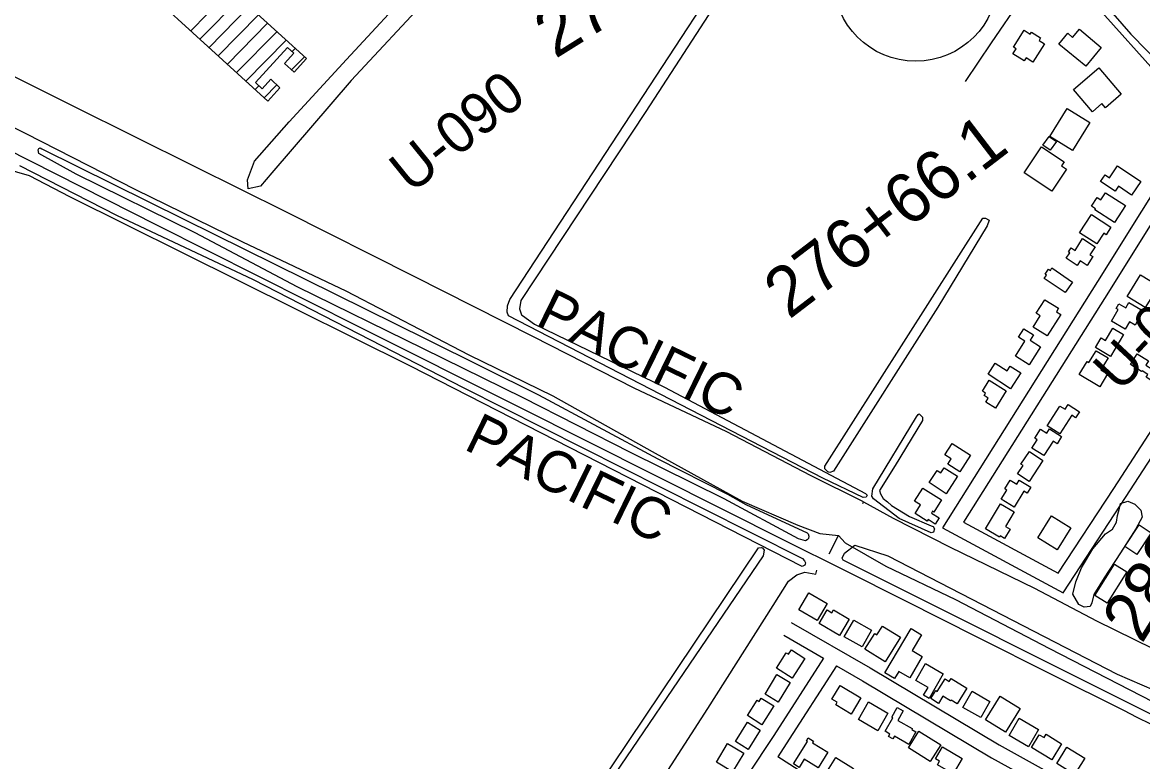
# Model space of a CAD drawing. Extents: x 3625074 to 3663148, y 511451 to 537151.
# Drawn here: x 3631795 to 3634047, y 518408 to 519895 of the extents above; entities that cross this region are included whole.
import ezdxf

# ---------------------------------------------------------------- set-up
doc = ezdxf.new("R2010")
doc.units = 0
for name, color, linetype in [('V-BLDG-OTLN', 7, 'Continuous'), ('V-LEVE-TOET', 7, 'Continuous'), ('V-RAIL-IDEN', 7, 'Continuous'), ('V-RAIL-TRAK', 7, 'Continuous'), ('V-RIVR-RANG-IDEN', 7, 'Continuous'), ('V-ROAD-CNTR', 7, 'Continuous'), ('V-ROAD-IDEN', 7, 'Continuous'), ('V-SITE-VEGE', 7, 'Continuous'), ('V-SURV-IDEN', 7, 'Continuous'), ('V-TOPO-SHOR', 7, 'Continuous')]:
    doc.layers.add(name, color=color, linetype=linetype)

msp = doc.modelspace()

# ---------------------------------------------------------------- linework, layer by layer
at = {"layer": 'V-BLDG-OTLN'}
for p, q in [((3632133, 519877.8), (3632213.8, 519960.3)), ((3632151.5, 519861), (3632232.3, 519943.4)), ((3632170, 519844.1), (3632250.7, 519926.5)), ((3632188.5, 519827.3), (3632269.2, 519909.7)), ((3632206.9, 519810.4), (3632287.7, 519892.8)), ((3632225.4, 519793.6), (3632306.2, 519876)), ((3632243.9, 519776.7), (3632324.7, 519859.1)), ((3632336.9, 519835.9), (3632343.2, 519842.3)), ((3632336, 519799.2), (3632361.6, 519825.4)), ((3632280.9, 519743), (3632306.3, 519769)), ((3632262.4, 519759.9), (3632269.8, 519767.4))]:
    msp.add_line(p, q, dxfattribs=at)
msp.add_lwpolyline([(3632130.1, 520036.6), (3632365.6, 519821.8), (3632340.9, 519794.8), (3632321.7, 519812.3), (3632340.4, 519832.8), (3632327.6, 519844.4), (3632263, 519773.6), (3632276.6, 519761.2), (3632294, 519780.2), (3632312.5, 519763.3), (3632288, 519736.5), (3631918.8, 520073.2)], dxfattribs=at)
for points in [[(3633787.2, 519844.8), (3633808.6, 519878.8), (3633820.6, 519871.2), (3633823.1, 519875.2), (3633841.5, 519863.5), (3633838.4, 519858.5), (3633849.2, 519851.6), (3633826.2, 519815), (3633812.5, 519823.6), (3633808.6, 519817.4), (3633785.9, 519831.7), (3633792.2, 519841.7)], [(3633919.5, 519880.9), (3633963.6, 519844.3), (3633932.2, 519806.4), (3633878.3, 519851.1), (3633896.2, 519872.7), (3633906, 519864.6)], [(3633907.6, 519759.4), (3633958.5, 519803), (3634003.8, 519750.1), (3633972.1, 519723), (3633964.8, 519731.5), (3633945.6, 519715.1)], [(3633894.9, 519721.8), (3633940.7, 519693.5), (3633906, 519637.3), (3633860.2, 519665.5)], [(3633860.9, 519637.4), (3633846.3, 519647.9), (3633858.9, 519665.4), (3633873.5, 519655)], [(3633863.9, 519555.2), (3633808.6, 519591.9), (3633843.6, 519644.5), (3633888.8, 519614.5), (3633883.4, 519606.4), (3633893.4, 519599.7)], [(3633996.3, 519606.4), (3634042.9, 519574.6), (3634024.3, 519547.4), (3633998.1, 519565.3), (3633991.2, 519555.2), (3633962.3, 519575), (3633971.2, 519588.1), (3633979.8, 519582.2)], [(3633971.9, 519552.2), (3634012.2, 519526.4), (3633990.4, 519492.4), (3633950.6, 519517.9), (3633951.9, 519520), (3633944.2, 519525), (3633955.6, 519542.7), (3633962.9, 519538)], [(3633943.7, 519508), (3633982.8, 519482.6), (3633973.1, 519467.7), (3633968.7, 519470.5), (3633954.8, 519449.2), (3633920.1, 519471.7)], [(3633910.8, 519436), (3633926.1, 519459.7), (3633951, 519443.6), (3633940.5, 519427.5), (3633946.6, 519423.6), (3633935.2, 519406), (3633921.3, 519414.9), (3633915.4, 519405.8), (3633893.2, 519420.2), (3633900.4, 519431.4), (3633897.9, 519433), (3633903.1, 519441)], [(3633864.4, 519400.7), (3633905.8, 519372.5), (3633891.3, 519351.1), (3633848.9, 519379.9), (3633853.2, 519386.2), (3633850.5, 519388), (3633857.6, 519398.4), (3633861.2, 519395.9)], [(3634042.6, 519387), (3634110.6, 519345.1), (3634099.6, 519327.2), (3634076.9, 519341.2), (3634078.8, 519344.2), (3634069.6, 519349.9), (3634051.8, 519321.2), (3634015.7, 519343.5)], [(3633882.2, 519307.1), (3633855.1, 519264.1), (3633826.6, 519282), (3633840.8, 519304.7), (3633832.9, 519309.7), (3633850.1, 519337), (3633877.8, 519319.6), (3633873.4, 519312.6)], [(3634018.7, 519331.3), (3634043.2, 519317.1), (3634036.9, 519306.3), (3634041.8, 519303.5), (3634031.5, 519285.7), (3634020, 519292.3), (3634011.8, 519278), (3633984.1, 519294), (3633997.3, 519316.9), (3633993.2, 519319.3), (3633998.7, 519328.9), (3634012.7, 519320.9)], [(3633841.4, 519242), (3633818.4, 519206.1), (3633791, 519223.6), (3633810.2, 519253.6), (3633797.3, 519261.8), (3633808, 519278.5), (3633827.2, 519266.2), (3633820.4, 519255.5)], [(3633982.3, 519222.7), (3633951.8, 519240.9), (3633963.3, 519260.1), (3633972.3, 519254.7), (3633987.1, 519279.5), (3634008.5, 519266.7)], [(3633960.6, 519161.8), (3633919.1, 519186.8), (3633934.9, 519212.9), (3633938.8, 519210.5), (3633953.3, 519234.4), (3633977.1, 519220), (3633962.7, 519196.2), (3633976.4, 519188)], [(3633801.6, 519189.9), (3633781, 519157.9), (3633736, 519186.9), (3633750.3, 519209.2), (3633774.3, 519193.8), (3633780.5, 519203.5)], [(3634084.3, 519162), (3634053.7, 519181.1), (3634057.2, 519186.7), (3634045.6, 519194), (3634044.7, 519192.5), (3634022.4, 519206.6), (3634035.9, 519228), (3634058.4, 519213.8), (3634052.9, 519205.2), (3634065.6, 519197.2), (3634085.1, 519228.1), (3634114.4, 519209.6)], [(3633772.6, 519153.7), (3633750.8, 519118.5), (3633731.2, 519130.7), (3633736.4, 519139.2), (3633728.1, 519144.3), (3633731.1, 519149.1), (3633724.8, 519153.1), (3633738.3, 519174.9)], [(3633897.1, 519126.2), (3633919.6, 519111.7), (3633911.8, 519099.6), (3633904.2, 519104.5), (3633880.1, 519067), (3633854.8, 519083.4), (3633880.4, 519123.1), (3633890.8, 519116.5)], [(3633859.7, 519076.9), (3633883.8, 519061.6), (3633874.6, 519047.1), (3633866.6, 519052.2), (3633848.2, 519023.3), (3633824.2, 519038.6), (3633834.8, 519055.3), (3633829.9, 519058.5), (3633841.4, 519076.6), (3633854.3, 519068.4)], [(3633663.9, 519047.8), (3633700.6, 519024.4), (3633679.3, 518990.9), (3633655.1, 519006.4), (3633662, 519017.1), (3633649.4, 519025.1)], [(3633819.1, 519031.6), (3633846.3, 519013.5), (3633818.3, 518971.4), (3633795.3, 518986.7), (3633806.3, 519003.3), (3633802.1, 519006.1)], [(3633647.9, 518999.1), (3633674.4, 518981.8), (3633651.5, 518946.8), (3633617.5, 518969.1), (3633633.5, 518993.4), (3633641, 518988.5)], [(3633604.6, 518958.2), (3633642.6, 518934.4), (3633627.1, 518909.8), (3633624.6, 518911.3), (3633622.4, 518907.8), (3633637.7, 518898.2), (3633629.9, 518885.7), (3633615.6, 518894.6), (3633613.8, 518891.6), (3633589.2, 518907.1), (3633600.1, 518924.3), (3633588.1, 518931.9)], [(3633798.7, 518974.2), (3633822, 518960.1), (3633814.4, 518947.5), (3633807.6, 518951.7), (3633788.3, 518919.9), (3633762.3, 518935.6), (3633773.4, 518954), (3633769.8, 518956.3), (3633780.3, 518973.7), (3633793.5, 518965.7)], [(3633731, 518876.3), (3633761.3, 518926.5), (3633788.6, 518910), (3633771.1, 518881.1), (3633780.4, 518875.5), (3633768.9, 518856.4), (3633760.1, 518861.7), (3633758.8, 518859.6)], [(3633902.2, 518877.9), (3633874.8, 518834), (3633836.1, 518858.3), (3633863.5, 518902.1)], [(3634063.6, 518868), (3634035, 518824.6), (3634011, 518840.3), (3634039.7, 518883.8)], [(3634015.2, 518789.4), (3633975.6, 518726.6), (3633950.6, 518742.3), (3633990.2, 518805.1)], [(3633375.4, 518747.1), (3633412.2, 518726.1), (3633392.5, 518691.7), (3633355.3, 518712.9)], [(3633425.5, 518712.9), (3633456.7, 518694.3), (3633437.3, 518661.6), (3633396.5, 518685.8), (3633412.7, 518713), (3633422.2, 518707.3)], [(3633465.9, 518692.2), (3633501.8, 518672), (3633483, 518638.5), (3633447, 518658.7)], [(3633559.7, 518657.9), (3633529, 518608.6), (3633488.5, 518633.8), (3633508.3, 518665.6), (3633512.7, 518662.9), (3633523.6, 518680.4)], [(3633603.8, 518619), (3633578.4, 518576.3), (3633556.6, 518589.3), (3633547.9, 518574.8), (3633528.6, 518586.3), (3633581.7, 518675.3), (3633602.2, 518663.1), (3633583.2, 518631.2)], [(3633367.8, 518615.3), (3633342.4, 518575.4), (3633310.4, 518595.8), (3633330.1, 518626.7), (3633334.8, 518623.7), (3633340.5, 518632.7)], [(3633610.4, 518605), (3633646, 518584.4), (3633617.4, 518535.1), (3633606.4, 518541.5), (3633615.3, 518556.7), (3633590.7, 518571)], [(3633337.9, 518566.7), (3633314.1, 518527.6), (3633287.6, 518543.7), (3633311.4, 518582.8)], [(3633438.4, 518561), (3633480.2, 518535.9), (3633460.8, 518503.5), (3633429.7, 518522.1), (3633432.9, 518527.3), (3633422.1, 518533.8)], [(3633661.8, 518575.1), (3633693.4, 518555.3), (3633673.8, 518524.1), (3633661.5, 518531.8), (3633660.3, 518529.9), (3633645.3, 518539.3), (3633636.4, 518525), (3633620.7, 518534.9), (3633630.7, 518551), (3633633.9, 518549), (3633649.6, 518574.2), (3633657.9, 518569)], [(3633305.3, 518519.8), (3633281.5, 518481.8), (3633252.1, 518500.3), (3633271.6, 518531.3), (3633275.6, 518528.8), (3633279.9, 518535.7)], [(3633703.7, 518549.3), (3633739.6, 518529.1), (3633721.4, 518496.7), (3633685.5, 518516.9)], [(3633800.3, 518515), (3633771.2, 518467.2), (3633731.1, 518491.6), (3633760.2, 518539.3)], [(3633495.3, 518527.8), (3633534.8, 518505.2), (3633514.7, 518470.1), (3633475.2, 518492.8)], [(3633554.5, 518490.7), (3633583.7, 518474.2), (3633582.7, 518472.3), (3633590.9, 518467.6), (3633576.7, 518442.4), (3633547.8, 518458.8), (3633544.8, 518453.6), (3633536, 518458.5), (3633538.7, 518463.2), (3633528.8, 518468.8), (3633544.3, 518496.1), (3633542.3, 518497.3), (3633553.3, 518516.7), (3633565.3, 518509.9)], [(3633277.8, 518471.2), (3633253.6, 518432.5), (3633228.1, 518448.4), (3633252.3, 518487.1)], [(3633798.5, 518495.1), (3633837.6, 518472.5), (3633817.4, 518437.5), (3633778.3, 518460.2)], [(3633596.8, 518469.3), (3633641, 518441.4), (3633619.9, 518407.9), (3633575.7, 518435.8)], [(3633852.6, 518462.8), (3633883.8, 518443.8), (3633864.3, 518411.7), (3633823.6, 518436.5), (3633839, 518461.9), (3633848.5, 518456.1)], [(3633244.8, 518424.6), (3633222.5, 518387.5), (3633190.2, 518406.8), (3633212.4, 518444)], [(3633394.3, 518395.3), (3633366.6, 518412.7), (3633356.2, 518396.2), (3633344.9, 518403.3), (3633373.1, 518448.3), (3633370.8, 518449.8), (3633374.4, 518455.5), (3633385.1, 518448.8), (3633383.2, 518445.9), (3633413.9, 518426.7)], [(3633644.6, 518437.4), (3633684.1, 518414), (3633665.7, 518383), (3633634.3, 518401.7), (3633638.4, 518408.6), (3633630.3, 518413.4)], [(3633894.5, 518437), (3633930.4, 518414.8), (3633910, 518381.7), (3633874, 518403.9)], [(3633429.8, 518416), (3633465.4, 518394.2), (3633445.7, 518362.1), (3633410.1, 518383.9)]]:
    msp.add_lwpolyline(points, close=True, dxfattribs=at)
at = {"layer": 'V-LEVE-TOET'}
msp.add_lwpolyline([(3633882.3, 520033.3), (3634022.8, 519871.2), (3634150.1, 519741.1)], dxfattribs=at)
at = {"layer": 'V-RAIL-TRAK'}
msp.add_lwpolyline([(3634144.6, 518443.1), (3634117.3, 518456.2), (3634090.1, 518469.5), (3634063, 518483), (3634035.9, 518496.6), (3634009, 518510.5), (3633862.3, 518583.9), (3633715.7, 518657.5), (3633569.3, 518731.4), (3633448, 518792), (3633326.7, 518852.8), (3633205.5, 518913.8), (3632793.3, 519121.1), (3632471.1, 519282.4), (3632370, 519333.6), (3632268.9, 519384.6), (3632167.6, 519435.4), (3632066.2, 519486), (3631760.6, 519641)], dxfattribs=at)
at = {"layer": 'V-ROAD-CNTR'}
for points in [[(3633597.5, 520335.4), (3633860.9, 520032), (3634115.7, 519746.9), (3634233.8, 519621), (3634307.8, 519541.4), (3634396.5, 519452.3)], [(3633690.8, 519775.6), (3633743.2, 519853.8), (3633802.4, 519941.1), (3633838.5, 519995.7), (3633841.7, 520000.2), (3633845, 520004.6), (3633848.5, 520008.9), (3633852.2, 520013), (3633856, 520016.9), (3633860, 520020.7), (3633864.2, 520024.3)], [(3634159.6, 519693.3), (3634132.9, 519656.8), (3633955.9, 519373.5), (3633644.1, 518878.1), (3633887.2, 518747.4), (3634013.7, 518941), (3634194, 519218.7), (3634366.1, 519483.5)], [(3634183.8, 519675.6), (3634157.8, 519640), (3633981.3, 519357.5), (3633686.6, 518889.3), (3633877.1, 518786.8), (3633988.6, 518957.4), (3634168.9, 519235.1), (3634341, 519499.8)], [(3633340.4, 518688), (3633499, 518596.2), (3633758.1, 518441.3), (3633909.1, 518358.1), (3633800.1, 518162.5), (3633743.9, 518061.8), (3633682.3, 517948.1), (3633626.9, 517847.5), (3633558.4, 517725.4), (3633509.8, 517636.4), (3633445.6, 517512.9), (3633390, 517429), (3633323.2, 517310.4), (3633277, 517225.4), (3633214, 517103.9), (3633158.4, 517018.3), (3633112.8, 516927.4), (3633096.1, 516910.3), (3633083.9, 516901.7)], [(3633325.3, 518662.1), (3633405.1, 518615.9)], [(3633405.1, 518615.9), (3633305.1, 518460.1), (3633252.6, 518380.4), (3633174, 518258.3), (3633126.2, 518183.7), (3633051.3, 518053.5), (3633032, 518024.3)], [(3633431.1, 518600.8), (3633330.3, 518443.8), (3633313.1, 518417.6)], [(3633431.1, 518600.8), (3633483.8, 518570.4), (3633743.2, 518415.3), (3633868.2, 518346.4), (3633773.9, 518177.1), (3633751.8, 518137.6)], [(3633751.8, 518137.6), (3633525.2, 518281.8), (3633313.1, 518417.6)]]:
    msp.add_lwpolyline(points, dxfattribs=at)
at = {"layer": 'V-ROAD-IDEN'}
msp.add_circle((3633590.5, 519981.4), 165, dxfattribs=at)
at = {"layer": 'V-SITE-VEGE'}
for points in [[(3633021.2, 520369.5), (3632981.7, 520330.7), (3632871.2, 520221.6), (3632744.3, 520089), (3632613.1, 519947.4), (3632455.6, 519777.6), (3632296.3, 519592.2), (3632273.2, 519565.5), (3632248.6, 519560), (3632247.2, 519578), (3632261.4, 519615.4), (3632330.7, 519694.7), (3632446.2, 519820.1), (3632590.6, 519976.2), (3632724.2, 520125.1), (3632871.8, 520277.9), (3632982.9, 520375.6), (3633010.9, 520395.7), (3633022.2, 520384.2)], [(3631834, 519640.3), (3632119.4, 519498.6), (3632607, 519257.4), (3632832.1, 519145.9), (3633071.9, 519016.9), (3633212.1, 518945.8), (3633248.8, 518924.9), (3633372.3, 518868.2), (3633374.5, 518865.9), (3633375.8, 518861.3), (3633375.3, 518856.7), (3633372.6, 518854), (3633368.9, 518852.2), (3633354.8, 518856), (3633205.6, 518936.7), (3633017.4, 519029.7), (3632801.5, 519139.8), (3632600.9, 519237.9), (3632347.3, 519362.9), (3632141.9, 519471.5), (3631902.8, 519589.1), (3631828, 519630.8), (3631826.2, 519638.1), (3631827.6, 519641.3), (3631830.4, 519642.6)], [(3633407.9, 519002), (3633725.3, 519501.2), (3633730.8, 519501.2), (3633737.1, 519497.5), (3633738, 519496.6), (3633734.3, 519485.7), (3633635.2, 519321.6), (3633425.1, 518991.8), (3633417.8, 518989.1), (3633414.2, 518991), (3633407.9, 518996.5)], [(3633592.1, 519101.4), (3633595.8, 519105.9), (3633597.6, 519107.7), (3633603.9, 519100.4), (3633603.9, 519094), (3633549.2, 519003.4), (3633517.8, 518953.5), (3633519.5, 518946.2), (3633524.9, 518937.1), (3633533.9, 518930.6), (3633542.1, 518923.2), (3633578.3, 518901), (3633621.9, 518882.4), (3633625.5, 518880.5), (3633628.2, 518875.9), (3633626.3, 518869.5), (3633621.8, 518867.8), (3633557.3, 518896.6), (3633505.7, 518936.3), (3633502.1, 518941.8), (3633504.1, 518956.4)], [(3634002.5, 518926.9), (3634016.9, 518932), (3634031.1, 518925.8), (3634042.8, 518913.4), (3634045.5, 518899.5), (3634033.1, 518876), (3634002.4, 518828.1), (3633969.3, 518777.8), (3633948.5, 518744.1), (3633944.3, 518727.5), (3633941.4, 518720.1), (3633929.5, 518718.2), (3633918.6, 518723.6), (3633906.5, 518744.6), (3633912.5, 518769.8), (3633923.8, 518797.8), (3633946.6, 518835.6), (3633971.8, 518865.9), (3633986.1, 518875.6), (3633994, 518889.4), (3633996.2, 518903.2), (3634000.4, 518917.9)], [(3632850.5, 518205.8), (3633274.4, 518837.6), (3633280.4, 518838.5), (3633282.6, 518837.6), (3633285.8, 518833.4), (3633283.9, 518822.1), (3632861.3, 518199.4)]]:
    msp.add_lwpolyline(points, close=True, dxfattribs=at)
for points in [[(3633266.6, 520052.6), (3633048.2, 519715.5), (3632796.7, 519335), (3632793.8, 519318.7), (3632798.2, 519306.8), (3632800, 519304.9), (3632824.5, 519287.4), (3633085.8, 519160.9), (3633489.4, 518947.4), (3633493, 518943.7), (3633491.2, 518940.1), (3633484.8, 518939.3), (3633404, 518978.3), (3632771.8, 519304.3), (3632769.1, 519311.6), (3632770.1, 519324.4), (3632774.8, 519337.1), (3633261.4, 520080.9)], [(3631789, 519606.6), (3631984.1, 519507.2), (3632258.6, 519377.8), (3632681.8, 519159.6), (3633160.8, 518918), (3633362.7, 518816.3), (3633367.2, 518811.7), (3633369, 518808), (3633368.5, 518804.8), (3633367.5, 518803), (3633366.2, 518802.1), (3633362, 518800.3), (3632574.6, 519203.5), (3631890.1, 519544.1), (3631808.9, 519585.9), (3631758, 519600.5)], [(3634072.4, 518498.7), (3633444.4, 518813.1), (3633443, 518817.3), (3633447.3, 518827), (3633468.2, 518843.5), (3633534.7, 518822.1), (3633995.3, 518584), (3634070.1, 518551.4)]]:
    msp.add_lwpolyline(points, dxfattribs=at)
at = {"layer": 'V-TOPO-SHOR'}
msp.add_line((3633416.6, 518825.8), (3633435.3, 518862.9), dxfattribs=at)
for points in [[(3633484.1, 518927.3), (3633485.8, 518930.5), (3633378.8, 518983.3), (3633210.5, 519071.1), (3633024.3, 519159.1), (3632822.5, 519262), (3632582.4, 519383.3), (3632324.3, 519513.9), (3632140.5, 519605.1), (3631897.9, 519725.7), (3631667.2, 519841)], [(3631593.9, 519747.6), (3631633.5, 519754.5), (3631800.1, 519671.6), (3632022.3, 519558.6), (3632237.1, 519453.1), (3632444.7, 519355.1), (3632692.1, 519226.3), (3632861.2, 519143.4), (3633060.4, 519031.5), (3633241.6, 518932), (3633353.6, 518883.4), (3633397.8, 518866.5), (3633435.3, 518862.9)], [(3633485.8, 518930.5), (3633545.4, 518897.5), (3633660.1, 518839), (3633829.2, 518756.5), (3633954.2, 518691.3), (3634066.9, 518635.2)], [(3633435.3, 518862.9), (3633448.9, 518848), (3633530.5, 518801.2), (3633670.2, 518734.2), (3633859.7, 518635.5), (3634066.3, 518528.5)], [(3632284.1, 517139.7), (3632428.2, 517359.1), (3632638.5, 517676.3), (3632645.6, 517687), (3632811.4, 517939), (3632960.7, 518186.3), (3633172.3, 518515), (3633304, 518722.2), (3633334.9, 518771.1), (3633351.4, 518783.3), (3633367.9, 518788.9), (3633390, 518784.6), (3633392, 518792.8)]]:
    msp.add_lwpolyline(points, dxfattribs=at)

# ---------------------------------------------------------------- texts
at = {"layer": 'V-RAIL-IDEN'}
for rotation, p in [(333.9465, (3632823.4, 519287.3)), (333.9247, (3632679.7, 519037.2))]:
    msp.add_text('PACIFIC', height=83, rotation=rotation, dxfattribs=at).set_placement(p)
at = {"layer": 'V-RIVR-RANG-IDEN'}
for s, rotation, p in [('U-090', 38.9323, (3632576.6, 519548.6)), ('U-080', 47.1503, (3634001.4, 519148.6))]:
    msp.add_text(s, height=83, rotation=rotation, dxfattribs=at).set_placement(p)
at = {"layer": 'V-SURV-IDEN'}
for s, rotation, p in [('270+01.1', 31.9978, (3632865.8, 519820.6)), ('276+66.1', 37.3902, (3633335.9, 519296.1)), ('282+30.7', 58.4001, (3634045, 518643.1))]:
    msp.add_text(s, height=100, rotation=rotation, dxfattribs=at).set_placement(p)

doc.saveas('drawing.dxf')
